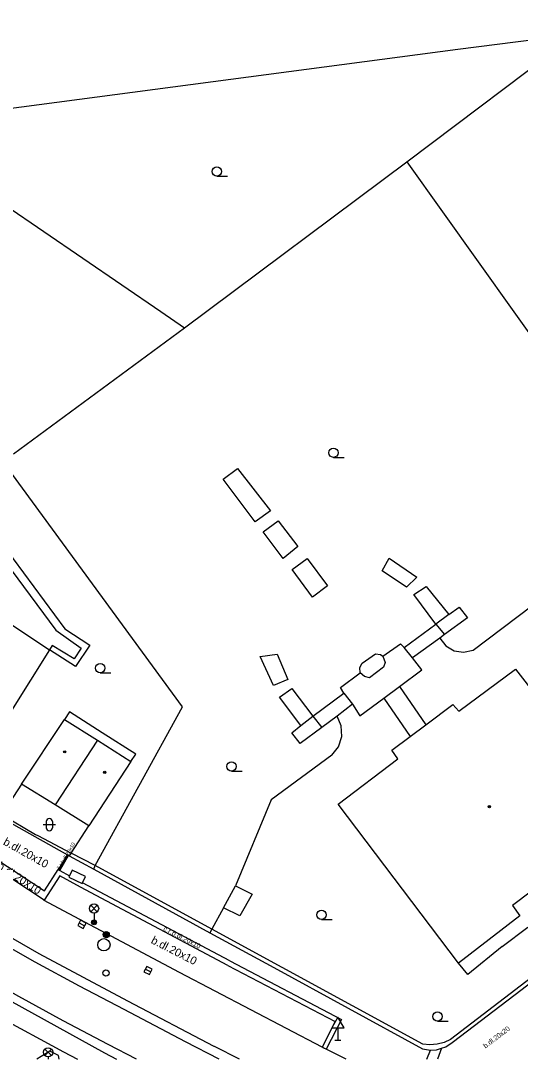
# Model space of a CAD drawing. Extents: x -600391 to -599491, y -1160176 to -1159402.
# Drawn here: x -599594.5 to -599554, y -1160176.1 to -1160091.7 of the extents above; entities that cross this region are included whole.
import ezdxf

# ---------------------------------------------------------------- set-up
doc = ezdxf.new("R2010")
doc.units = 0
for name, color, linetype in [('Level 10', 7, 'Continuous'), ('Level 11', 7, 'Continuous'), ('Level 13', 7, 'Continuous'), ('Level 25', 7, 'Continuous'), ('Level 26', 7, 'Continuous'), ('Level 27', 7, 'Continuous'), ('Level 28', 7, 'Continuous'), ('Level 33', 7, 'Continuous'), ('Level 34', 7, 'Continuous'), ('Level 36', 7, 'Continuous'), ('Level 39', 7, 'Continuous'), ('Level 40', 7, 'Continuous'), ('Level 5', 7, 'Continuous'), ('Level 51', 7, 'Continuous'), ('Level 7', 7, 'Continuous'), ('Level 8', 7, 'Continuous')]:
    doc.layers.add(name, color=color, linetype=linetype)

msp = doc.modelspace()

# ---------------------------------------------------------------- linework, layer by layer
at = {"layer": 'Level 10'}
for p, q in [((-599592.17, -1160175.42), (-599593.237, -1160176.079)), ((-599592.17, -1160175.42), (-599593.237, -1160176.079)), ((-599591.424, -1160176.079), (-599591.46, -1160175.78)), ((-599591.424, -1160176.079), (-599591.46, -1160175.78))]:
    msp.add_line(p, q, dxfattribs=at)
for points in [[(-599581.65, -1160169.03), (-599591.86, -1160163.6), (-599592.62, -1160163.18), (-599592.64, -1160163.17), (-599597.82, -1160159.76)], [(-599568.098, -1160176.079), (-599568.87, -1160175.69), (-599569.74, -1160175.26), (-599569.91, -1160175.17), (-599570.06, -1160175.09), (-599581.65, -1160169.03)], [(-599591.46, -1160175.78), (-599592.17, -1160175.42)]]:
    msp.add_lwpolyline(points, dxfattribs=at)
at = {"layer": 'Level 11'}
for p, q in [((-599561.545, -1160176.079), (-599561.27, -1160175.35)), ((-599560.36, -1160175.19), (-599560.682, -1160176.079))]:
    msp.add_line(p, q, dxfattribs=at)
for points in [[(-599576.774, -1160176.079), (-599578.81, -1160175.04), (-599578.82, -1160175.04), (-599585.85, -1160171.36), (-599593.032, -1160167.517), (-599600.1, -1160163.47), (-599609.48, -1160157.72), (-599620.06, -1160150.68), (-599628.64, -1160144.9), (-599637.24, -1160139.08), (-599645.91, -1160133.21), (-599654.83, -1160127.17), (-599659.769, -1160123.732), (-599664.56, -1160120.09), (-599669.916, -1160115.53), (-599675.01, -1160110.68), (-599679.565, -1160105.814), (-599683.84, -1160100.7), (-599687.806, -1160095.364), (-599691.46, -1160089.81), (-599694.56, -1160084.67), (-599703.07, -1160070.36)], [(-599706.78, -1160073.12), (-599698.31, -1160087.39), (-599695.34, -1160092.36), (-599691.52, -1160098.145), (-599687.4, -1160103.72), (-599687.39, -1160103.72), (-599682.907, -1160109.099), (-599678.11, -1160114.2), (-599672.902, -1160119.149), (-599667.4, -1160123.77), (-599662.334, -1160127.573), (-599657.12, -1160131.17), (-599648.43, -1160137.05), (-599639.61, -1160143.02), (-599631.11, -1160148.78), (-599622.43, -1160154.65), (-599611.72, -1160161.75), (-599602.22, -1160167.57), (-599602.21, -1160167.57), (-599587.73, -1160175.57), (-599586.751, -1160176.079)], [(-599595.12, -1160126.9), (-599581.23, -1160116.68)], [(-599581.39, -1160147.47), (-599596.02, -1160127.49)], [(-599578.09, -1160128.96), (-599576.92, -1160128.1)], [(-599576.92, -1160128.1), (-599574.26, -1160131.54)], [(-599575.5, -1160132.44), (-599578.09, -1160128.96)], [(-599574.26, -1160131.54), (-599575.5, -1160132.44)], [(-599574.86, -1160133.23), (-599573.64, -1160132.35)], [(-599573.64, -1160132.35), (-599572.02, -1160134.44)], [(-599597.42, -1160133.52), (-599591.69, -1160141.24)], [(-599596.85, -1160133.17), (-599590.95, -1160141.11)], [(-599573.23, -1160135.4), (-599574.86, -1160133.23)], [(-599572.02, -1160134.44), (-599573.23, -1160135.4)], [(-599572.48, -1160136.3), (-599571.28, -1160135.42)], [(-599571.28, -1160135.42), (-599569.62, -1160137.64)], [(-599565.19, -1160136.41), (-599564.61, -1160135.39)], [(-599564.61, -1160135.39), (-599562.38, -1160136.92)], [(-599570.84, -1160138.55), (-599572.48, -1160136.3)], [(-599563.2, -1160137.75), (-599565.19, -1160136.41)], [(-599562.38, -1160136.92), (-599563.2, -1160137.75)], [(-599569.62, -1160137.64), (-599570.84, -1160138.55)], [(-599562.61, -1160138.34), (-599561.62, -1160137.68)], [(-599561.62, -1160137.68), (-599559.78, -1160139.97)], [(-599557.8, -1160142.85), (-599550.6, -1160137.42)], [(-599560.84, -1160140.75), (-599562.61, -1160138.34)], [(-599559.78, -1160139.97), (-599558.93, -1160139.36)], [(-599558.93, -1160139.36), (-599558.26, -1160140.22)], [(-599559.78, -1160139.97), (-599560.84, -1160140.75)], [(-599558.26, -1160140.22), (-599560.12, -1160141.57)], [(-599591.69, -1160141.24), (-599589.62, -1160142.69)], [(-599590.95, -1160141.11), (-599588.93, -1160142.46)], [(-599563.39, -1160142.63), (-599560.84, -1160140.75)], [(-599560.84, -1160140.75), (-599560.12, -1160141.57)], [(-599560.49, -1160141.87), (-599562.71, -1160143.48)], [(-599560.12, -1160141.57), (-599560.49, -1160141.87)], [(-599560.49, -1160141.87), (-599560.02, -1160142.5), (-599559.34, -1160142.9), (-599558.57, -1160143.02), (-599557.8, -1160142.85)], [(-599591.98, -1160142.48), (-599592.21, -1160142.82)], [(-599590.09, -1160144.19), (-599592.21, -1160142.82)], [(-599590.19, -1160143.57), (-599591.98, -1160142.48)], [(-599589.62, -1160142.69), (-599590.19, -1160143.57)], [(-599588.93, -1160142.46), (-599590.09, -1160144.19)], [(-599565.13, -1160143.34), (-599563.71, -1160142.34)], [(-599563.71, -1160142.34), (-599563.39, -1160142.63)], [(-599562.71, -1160143.48), (-599563.39, -1160142.63)], [(-599575.08, -1160143.37), (-599573.71, -1160143.19)], [(-599574.02, -1160145.72), (-599575.08, -1160143.37)], [(-599573.71, -1160143.19), (-599572.84, -1160145.23)], [(-599567.6, -1160147.24), (-599566.99, -1160148.18), (-599565.06, -1160146.75), (-599563.78, -1160145.81), (-599561.97, -1160144.46), (-599562.71, -1160143.48)], [(-599566.81, -1160143.92), (-599565.73, -1160143.16)], [(-599565.73, -1160143.16), (-599565.33, -1160143.2), (-599565.13, -1160143.34)], [(-599565.13, -1160143.34), (-599564.93, -1160143.86), (-599565.08, -1160144.23)], [(-599566.96, -1160144.7), (-599567, -1160144.25), (-599566.81, -1160143.92)], [(-599565.08, -1160144.23), (-599566.22, -1160145.11)], [(-599572.84, -1160145.23), (-599574.02, -1160145.72)], [(-599568.58, -1160145.9), (-599566.96, -1160144.7)], [(-599566.22, -1160145.11), (-599566.63, -1160144.99), (-599566.96, -1160144.7)], [(-599573.52, -1160146.68), (-599572.53, -1160145.98)], [(-599572.53, -1160145.98), (-599570.81, -1160148.22)], [(-599568.3, -1160146.36), (-599568.58, -1160145.9)], [(-599563.78, -1160145.81), (-599561.63, -1160148.91)], [(-599571.78, -1160148.96), (-599573.52, -1160146.68)], [(-599570.81, -1160148.22), (-599568.3, -1160146.36)], [(-599568.3, -1160146.36), (-599567.6, -1160147.24)], [(-599565.06, -1160146.75), (-599562.9, -1160149.87)], [(-599590.58, -1160147.85), (-599590.98, -1160148.48)], [(-599587.92, -1160149.57), (-599590.58, -1160147.85)], [(-599588.49, -1160160.35), (-599581.39, -1160147.47)], [(-599567.6, -1160147.24), (-599568.85, -1160148.21)], [(-599571.78, -1160148.96), (-599570.81, -1160148.22)], [(-599570.81, -1160148.22), (-599570.08, -1160149.13)], [(-599568.85, -1160148.21), (-599570.08, -1160149.13)], [(-599569.27, -1160151.39), (-599568.74, -1160150.71), (-599568.47, -1160149.88), (-599568.51, -1160149.01), (-599568.85, -1160148.21)], [(-599585.19, -1160151.31), (-599587.92, -1160149.57)], [(-599572.51, -1160149.58), (-599571.78, -1160148.96)], [(-599571.84, -1160150.44), (-599572.51, -1160149.58)], [(-599570.08, -1160149.13), (-599571.84, -1160150.44)], [(-599585.6, -1160151.91), (-599585.19, -1160151.31)], [(-599569.27, -1160151.39), (-599574.19, -1160155.02), (-599577.1, -1160162)], [(-599594.47, -1160153.74), (-599596.07, -1160156.2)], [(-599596.2, -1160156.4), (-599596.08, -1160156.47), (-599595.99, -1160156.52), (-599593.38, -1160157.98)], [(-599590.45, -1160159.34), (-599589.01, -1160157.12)], [(-599593.38, -1160157.98), (-599590.74, -1160159.49), (-599590.65, -1160159.54), (-599590.6, -1160159.57)], [(-599598.77, -1160159.16), (-599598.44, -1160158.57), (-599597.76, -1160159.02), (-599597.68, -1160159.07), (-599592.59, -1160162.41), (-599591.49, -1160160.67), (-599591.46, -1160160.69), (-599591.37, -1160160.74), (-599590.58, -1160161.17)], [(-599591.46, -1160160.69), (-599590.74, -1160159.49)], [(-599591.37, -1160160.74), (-599590.65, -1160159.54)], [(-599588.6, -1160160.65), (-599588.49, -1160160.35)], [(-599577.71, -1160168.46), (-599589.67, -1160162.1), (-599591.36, -1160161.19), (-599592.64, -1160163.17)], [(-599577.55, -1160168.1), (-599589.51, -1160161.75)], [(-599578.07, -1160163.78), (-599577.1, -1160162)], [(-599577.1, -1160162), (-599575.74, -1160162.67)], [(-599575.74, -1160162.67), (-599576.73, -1160164.44)], [(-599578.07, -1160163.78), (-599579.02, -1160165.51)], [(-599576.73, -1160164.44), (-599578.07, -1160163.78)], [(-599579.02, -1160165.51), (-599579.17, -1160165.8)], [(-599555.45, -1160166.93), (-599553.37, -1160165.35)], [(-599555.45, -1160166.93), (-599558.24, -1160169.2), (-599558.98, -1160168.28)], [(-599577.55, -1160168.1), (-599568.48, -1160172.84), (-599569.74, -1160175.26)], [(-599577.71, -1160168.46), (-599568.99, -1160173.01), (-599570.06, -1160175.09)], [(-599596.47, -1160172.56), (-599591.06, -1160175.47), (-599589.913, -1160176.079)]]:
    msp.add_lwpolyline(points, dxfattribs=at)
at = {"layer": 'Level 13'}
msp.add_line((-599585.133, -1160176.079), (-599587.43, -1160174.88), dxfattribs=at)
for points in [[(-599586.14, -1160172.05), (-599589.76, -1160170.14), (-599593.35, -1160168.19), (-599596.91, -1160166.19), (-599600.44, -1160164.14)], [(-599587.43, -1160174.88), (-599591.08, -1160172.95), (-599594.7, -1160170.98), (-599598.3, -1160168.96), (-599601.88, -1160166.9)], [(-599578.432, -1160176.079), (-599581.15, -1160174.66), (-599586.14, -1160172.05)]]:
    msp.add_lwpolyline(points, dxfattribs=at)
at = {"layer": 'Level 25'}
for radius in [0.25, 0.2, 0.15, 0.1, 0.05]:
    msp.add_circle((-599587.59, -1160165.96), radius, dxfattribs=at)
at = {"layer": 'Level 26'}
for points in [[(-599590.36, -1160160.71), (-599590.58, -1160161.17), (-599590.63, -1160161.28)], [(-599590.63, -1160161.28), (-599589.54, -1160161.81)], [(-599589.27, -1160161.24), (-599590.36, -1160160.71)], [(-599589.54, -1160161.81), (-599589.51, -1160161.75), (-599589.27, -1160161.24)]]:
    msp.add_lwpolyline(points, dxfattribs=at)
at = {"layer": 'Level 27'}
for p, q in [((-599589.791, -1160165.003), (-599589.349, -1160165.237)), ((-599584.413, -1160168.756), (-599583.967, -1160168.984))]:
    msp.add_line(p, q, dxfattribs=at)
for points in [[(-599589.908, -1160165.224), (-599589.466, -1160165.458), (-599589.232, -1160165.016), (-599589.674, -1160164.782)], [(-599584.526, -1160168.979), (-599584.081, -1160169.206), (-599583.854, -1160168.761), (-599584.299, -1160168.534)]]:
    msp.add_lwpolyline(points, close=True, dxfattribs=at)
msp.add_circle((-599587.78, -1160166.78), 0.5, dxfattribs=at)
at = {"layer": 'Level 28'}
msp.add_circle((-599587.61, -1160169.07), 0.25, dxfattribs=at)
at = {"layer": 'Level 33'}
for p, q in [((-599588.845, -1160164.1), (-599588.315, -1160163.57)), ((-599588.845, -1160163.57), (-599588.315, -1160164.1)), ((-599588.58, -1160164.21), (-599588.58, -1160164.96)), ((-599592.575, -1160175.78), (-599592.045, -1160175.25)), ((-599592.575, -1160175.25), (-599592.045, -1160175.78)), ((-599592.31, -1160175.89), (-599592.31, -1160176.079))]:
    msp.add_line(p, q, dxfattribs=at)
for centre, radius in [((-599588.58, -1160163.835), 0.375), ((-599588.58, -1160164.96), 0.2), ((-599588.58, -1160164.96), 0.145), ((-599588.58, -1160164.96), 0.0876), ((-599592.31, -1160175.515), 0.375)]:
    msp.add_circle(centre, radius, dxfattribs=at)
at = {"layer": 'Level 34'}
for p, q in [((-599568.78, -1160173.522), (-599568.78, -1160174.54)), ((-599569.03, -1160174.54), (-599568.53, -1160174.54))]:
    msp.add_line(p, q, dxfattribs=at)
msp.add_lwpolyline([(-599569.28, -1160173.522), (-599568.28, -1160173.522), (-599568.78, -1160172.656)], close=True, dxfattribs=at)
at = {"layer": 'Level 36'}
for p, q in [((-599578.61, -1160104.355), (-599577.735, -1160104.355)), ((-599569.14, -1160127.195), (-599568.265, -1160127.195)), ((-599588.08, -1160144.685), (-599587.205, -1160144.685)), ((-599577.42, -1160152.675), (-599576.545, -1160152.675)), ((-599592.706, -1160157.026), (-599591.706, -1160157.026)), ((-599592.456, -1160156.776), (-599592.456, -1160157.276)), ((-599591.956, -1160156.776), (-599591.956, -1160157.276)), ((-599570.11, -1160164.725), (-599569.235, -1160164.725)), ((-599560.69, -1160172.985), (-599559.815, -1160172.985))]:
    msp.add_line(p, q, dxfattribs=at)
for centre in [(-599578.61, -1160103.98), (-599569.14, -1160126.82), (-599588.08, -1160144.31), (-599577.42, -1160152.3), (-599570.11, -1160164.35), (-599560.69, -1160172.61)]:
    msp.add_circle(centre, 0.375, dxfattribs=at)
for centre, start, end in [((-599592.206, -1160156.776), 0, 180), ((-599592.206, -1160157.276), 180, 0)]:
    msp.add_arc(centre, 0.25, start, end, dxfattribs=at)
at = {"layer": 'Level 39'}
for centre, radius in [((-599590.96, -1160151.11), 0.09), ((-599590.96, -1160151.11), 0.0398), ((-599587.71, -1160152.77), 0.09), ((-599587.71, -1160152.77), 0.0398), ((-599556.48, -1160155.57), 0.09), ((-599556.48, -1160155.57), 0.0398)]:
    msp.add_circle(centre, radius, dxfattribs=at)
at = {"layer": 'Level 5'}
for points in [[(-599595.75, -1160140.48), (-599592.21, -1160142.82)], [(-599592.21, -1160142.82), (-599596.84, -1160150.21)], [(-599558.97, -1160147.82), (-599554.36, -1160144.39)], [(-599554.36, -1160144.39), (-599552.56, -1160146.69)], [(-599564.39, -1160150.99), (-599562.9, -1160149.87), (-599561.63, -1160148.91), (-599559.46, -1160147.28)], [(-599559.46, -1160147.28), (-599558.97, -1160147.82)], [(-599594.47, -1160153.74), (-599590.98, -1160148.48)], [(-599590.98, -1160148.48), (-599588.3, -1160150.17)], [(-599588.3, -1160150.17), (-599591.73, -1160155.43)], [(-599588.3, -1160150.17), (-599585.6, -1160151.91)], [(-599563.92, -1160151.67), (-599564.39, -1160150.99)], [(-599585.6, -1160151.91), (-599589.01, -1160157.12)], [(-599568.75, -1160155.37), (-599563.92, -1160151.67)], [(-599591.73, -1160155.43), (-599594.47, -1160153.74)], [(-599589.01, -1160157.12), (-599591.73, -1160155.43)], [(-599558.98, -1160168.28), (-599568.75, -1160155.37)], [(-599549.98, -1160160.11), (-599554.59, -1160163.59)], [(-599554.59, -1160163.59), (-599554.02, -1160164.42)], [(-599554.02, -1160164.42), (-599558.98, -1160168.28)]]:
    msp.add_lwpolyline(points, dxfattribs=at)
at = {"layer": 'Level 51'}
for points in [[(-599563.17, -1160103.18), (-599549.47, -1160092.84)], [(-599549.47, -1160092.84), (-599559.04, -1160094.06)], [(-599559.04, -1160094.06), (-599605.34, -1160100.2)], [(-599605.34, -1160100.2), (-599583.16, -1160115.36)], [(-599581.23, -1160116.68), (-599563.17, -1160103.18)], [(-599563.17, -1160103.18), (-599542.9, -1160131.61)], [(-599583.16, -1160115.36), (-599581.23, -1160116.68)]]:
    msp.add_lwpolyline(points, dxfattribs=at)
at = {"layer": 'Level 7'}
for points in [[(-599593.34, -1160157.82), (-599593.14, -1160157.92)], [(-599590.45, -1160159.34), (-599590.6, -1160159.57)], [(-599590.6, -1160159.57), (-599588.6, -1160160.65)], [(-599588.49, -1160160.35), (-599590.45, -1160159.34)], [(-599588.6, -1160160.65), (-599579.17, -1160165.8)], [(-599579.02, -1160165.51), (-599588.49, -1160160.35)], [(-599560.73, -1160174.86), (-599561.31, -1160174.91), (-599561.89, -1160174.85), (-599579.02, -1160165.51)], [(-599579.17, -1160165.8), (-599573.98, -1160168.64), (-599561.9, -1160175.24), (-599561.27, -1160175.35), (-599560.77, -1160175.32)], [(-599551.32, -1160168.11), (-599559.63, -1160174.48), (-599560.16, -1160174.72), (-599560.73, -1160174.86)], [(-599560.77, -1160175.32), (-599560.36, -1160175.19), (-599560.02, -1160175.08), (-599559.49, -1160174.72), (-599559.39, -1160174.64), (-599551.2, -1160168.39), (-599551.14, -1160168.35)]]:
    msp.add_lwpolyline(points, dxfattribs=at)
at = {"layer": 'Level 8'}
for points in [[(-599596.07, -1160156.2), (-599593.34, -1160157.82)], [(-599593.14, -1160157.92), (-599590.45, -1160159.34)]]:
    msp.add_lwpolyline(points, dxfattribs=at)

# ---------------------------------------------------------------- texts
at = {"layer": 'Level 40'}
for s, height, rotation, p in [('b.dl.20x10', 0.65, 330.59521, (-599596.01, -1160158.61)), ('č.r.b.dl.20x10', 0.3, 59, (-599591.37, -1160160.71)), ('č.r.b.dl.20x10', 0.65, 327, (-599597.51, -1160159.89)), ('č.r.b.dl.20x10', 0.4, 332.87799, (-599583, -1160165.61)), ('b.dl.20x10', 0.65, 332.82461, (-599584.01, -1160166.62)), ('b.dl.20x20', 0.4, 37, (-599556.8, -1160175.21))]:
    msp.add_text(s, height=height, rotation=rotation, dxfattribs=at).set_placement(p)

doc.saveas('drawing.dxf')
